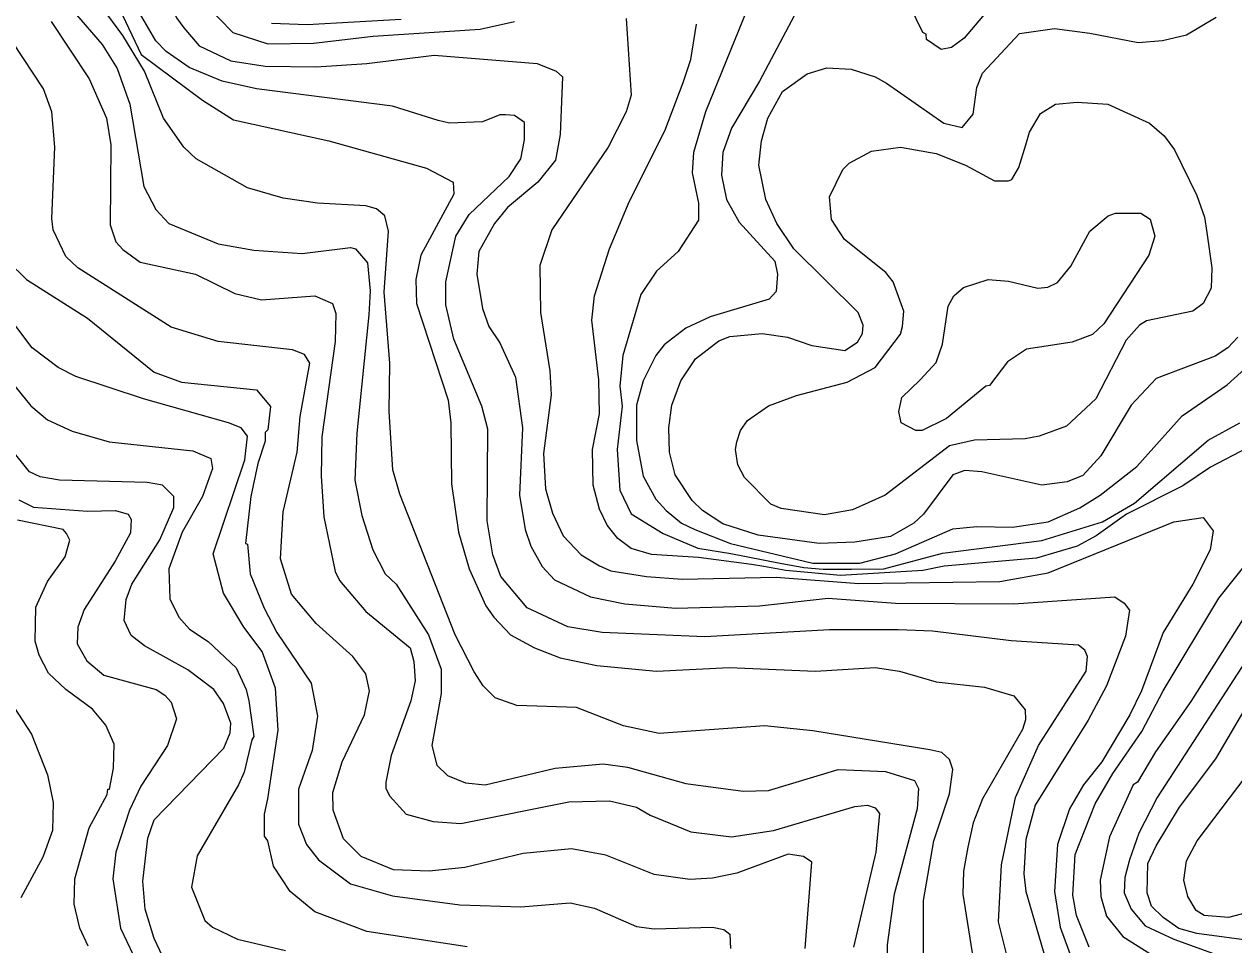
# Model space of a CAD drawing. Extents: x 423 to 448.8, y 7456.3 to 7484.
# Drawn here: x 436.1 to 437.572, y 7480.624 to 7481.745 of the extents above; entities that cross this region are included whole.
import ezdxf

# ---------------------------------------------------------------- set-up
doc = ezdxf.new("R2010")
doc.units = 0
doc.header["$LTSCALE"] = 0.032
doc.layers.add('1', color=7, linetype='Continuous', lineweight=25)
doc.layers.add('2', color=7, linetype='Continuous', lineweight=13)

msp = doc.modelspace()

# ---------------------------------------------------------------- linework, layer by layer
at = {"layer": '1'}
for points in [[(436.0653, 7482.4622), (436.2185, 7482.398), (436.2819, 7482.3801), (436.3005, 7482.374), (436.3105, 7482.3632), (436.2842, 7482.2232), (436.2796, 7482.0778), (436.261, 7481.9741), (436.2541, 7481.9122), (436.2541, 7481.8504), (436.261, 7481.8086), (436.285, 7481.7529), (436.2943, 7481.7405), (436.3128, 7481.7188), (436.3515, 7481.7003), (436.3933, 7481.6941)], [(436.1326, 7481.7483), (436.179, 7481.6787), (436.1999, 7481.6307), (436.2053, 7481.5982), (436.2045, 7481.5008), (436.2115, 7481.4799), (436.22, 7481.4706), (436.2409, 7481.4551), (436.3082, 7481.4404), (436.3562, 7481.4172), (436.3886, 7481.4095), (436.4536, 7481.4141), (436.4752, 7481.4048), (436.4791, 7481.3925), (436.4783, 7481.3584), (436.4621, 7481.2424), (436.4613, 7481.1945), (436.4644, 7481.145), (436.4784, 7481.0785), (436.4838, 7481.0676), (436.5155, 7481.0297), (436.5696, 7480.9856), (436.5743, 7480.9686), (436.5758, 7480.9454), (436.5704, 7480.9207), (436.5464, 7480.8541), (436.5402, 7480.8217), (436.5402, 7480.8139), (436.5449, 7480.8046), (436.5649, 7480.783), (436.5975, 7480.7737), (436.6315, 7480.7714), (436.763, 7480.7977), (436.8125, 7480.7992), (436.845, 7480.7915), (436.862, 7480.7814), (436.9115, 7480.7613), (436.961, 7480.7551), (437.0121, 7480.7629), (437.1111, 7480.7923), (437.1265, 7480.7938), (437.1358, 7480.7907), (437.1412, 7480.7837), (437.1366, 7480.7366), (437.1095, 7480.6206)], [(437.5774, 7481.3638), (437.565, 7481.3507), (437.5496, 7481.3406), (437.4777, 7481.3136), (437.4475, 7481.2811), (437.4104, 7481.2192), (437.3887, 7481.1952), (437.3694, 7481.1875), (437.3385, 7481.1836), (437.2658, 7481.1999), (437.2448, 7481.2014), (437.2302, 7481.196), (437.1946, 7481.1481), (437.183, 7481.1372), (437.1544, 7481.121), (437.1111, 7481.114), (437.0677, 7481.1125), (436.9935, 7481.1225), (436.9502, 7481.1364), (436.9254, 7481.1527), (436.913, 7481.165), (436.8921, 7481.196), (436.8852, 7481.2239), (436.8844, 7481.2533), (436.8883, 7481.2811), (436.8991, 7481.3105), (436.9169, 7481.3375), (436.9455, 7481.3592), (436.9587, 7481.3646), (436.9981, 7481.3685), (437.0291, 7481.3638), (437.0585, 7481.3538), (437.0987, 7481.3476), (437.1141, 7481.3577), (437.1203, 7481.3685), (437.1211, 7481.3785), (437.1149, 7481.394), (437.0368, 7481.4714), (437.0159, 7481.5023), (437.0027, 7481.5317), (436.9942, 7481.5735), (436.9973, 7481.6029), (437.0051, 7481.6307), (437.0228, 7481.6632), (437.053, 7481.6848), (437.077, 7481.6918), (437.1064, 7481.6902), (437.1358, 7481.681), (437.1497, 7481.6732), (437.2193, 7481.6245), (437.2417, 7481.6191), (437.2549, 7481.6353), (437.2595, 7481.6678), (437.2665, 7481.6856), (437.3114, 7481.7336), (437.3539, 7481.7397), (437.3972, 7481.7343), (437.456, 7481.7227), (437.4854, 7481.7251), (437.5148, 7481.732), (437.5511, 7481.7537)], [(436.3933, 7481.6941), (436.4552, 7481.6933), (436.517, 7481.6972), (436.599, 7481.7072), (436.7243, 7481.6972), (436.7475, 7481.6879), (436.7552, 7481.681), (436.7522, 7481.6106), (436.7467, 7481.5796), (436.7251, 7481.5526), (436.688, 7481.5216), (436.6725, 7481.5023), (436.6531, 7481.4682), (436.6508, 7481.4404), (436.6578, 7481.3987), (436.6655, 7481.377), (436.6787, 7481.3569), (436.698, 7481.3151), (436.7065, 7481.2533), (436.7026, 7481.1713), (436.7096, 7481.1295), (436.7166, 7481.1094), (436.7305, 7481.0846), (436.7452, 7481.0684), (436.7893, 7481.0475), (436.8311, 7481.039), (436.8929, 7481.0336), (436.995, 7481.0367), (437.0786, 7481.046), (437.1606, 7481.0398), (437.3044, 7481.039), (437.4274, 7481.0475), (437.439, 7481.0397), (437.4452, 7481.0312), (437.4405, 7480.9996), (437.4173, 7480.9392), (437.3949, 7480.8975), (437.3307, 7480.7938), (437.3191, 7480.7521), (437.3168, 7480.7103), (437.3191, 7480.6886), (437.3431, 7480.6066)], [(436.2826, 7480.5788), (436.2579, 7480.6314), (436.2471, 7480.667), (436.244, 7480.701), (436.2502, 7480.7536), (436.2579, 7480.776), (436.343, 7480.8634), (436.3507, 7480.882), (436.3515, 7480.8936), (436.3422, 7480.9176), (436.3306, 7480.9346), (436.2989, 7480.9585), (436.2463, 7480.9879), (436.2301, 7481.0003), (436.2216, 7481.0189), (436.2239, 7481.0444), (436.2308, 7481.063), (436.2649, 7481.1171), (436.2819, 7481.1565), (436.2819, 7481.1697), (436.268, 7481.1836), (436.2494, 7481.1867), (436.1427, 7481.1898), (436.1194, 7481.1937), (436.1063, 7481.1999), (436.0831, 7481.2285)], [(437.5999, 7480.6275), (437.5272, 7480.6376), (437.5055, 7480.6437), (437.4862, 7480.6569), (437.4723, 7480.6708), (437.4668, 7480.6871), (437.4676, 7480.7226), (437.4777, 7480.7443), (437.5063, 7480.7915), (437.5504, 7480.8503), (437.6733, 7481.0599)]]:
    msp.add_lwpolyline(points, dxfattribs=at)
at = {"layer": '2'}
for points in [[(435.9988, 7482.4026), (436.2216, 7482.3361), (436.2393, 7482.3283), (436.2432, 7482.3221), (436.2463, 7482.3044), (436.2177, 7482.2325), (436.186, 7482.0963), (436.1813, 7482.0592), (436.1821, 7482.0082), (436.1782, 7481.9834), (436.1783, 7481.9527), (436.1844, 7481.8589), (436.1926, 7481.8131), (436.2422, 7481.7081), (436.3167, 7481.6524), (436.3546, 7481.6284), (436.4706, 7481.6029), (436.5897, 7481.5696), (436.6222, 7481.5526), (436.623, 7481.5379), (436.5828, 7481.4636)], [(437.3021, 7481.797), (437.2441, 7481.7282), (437.2286, 7481.7165), (437.2162, 7481.7142), (437.1984, 7481.7266), (437.1977, 7481.7328), (437.1938, 7481.7351), (437.1776, 7481.7684)], [(436.1558, 7481.7653), (436.1945, 7481.7204), (436.213, 7481.691), (436.2285, 7481.6477), (436.2455, 7481.5472), (436.2602, 7481.5193), (436.2757, 7481.5023), (436.3361, 7481.4776), (436.3794, 7481.4698), (436.4381, 7481.4659), (436.4969, 7481.4729), (436.5031, 7481.4714), (436.5178, 7481.4543), (436.5209, 7481.4203), (436.5193, 7481.3909), (436.5047, 7481.2471), (436.5023, 7481.1898), (436.5108, 7481.1465), (436.524, 7481.1048), (436.5394, 7481.0754), (436.5526, 7481.0629), (436.592, 7481.0011), (436.6075, 7480.9593), (436.6075, 7480.9299), (436.5959, 7480.8665), (436.6021, 7480.8425), (436.6152, 7480.8301), (436.6369, 7480.8209), (436.6609, 7480.8186), (436.746, 7480.8387), (436.8048, 7480.8441), (436.8342, 7480.8402), (436.9053, 7480.8201), (436.9749, 7480.8108), (437.0059, 7480.8116), (437.0909, 7480.8371), (437.1482, 7480.8348), (437.1838, 7480.824), (437.1884, 7480.8139), (437.1868, 7480.7892), (437.159, 7480.6855), (437.1505, 7480.6237), (437.1497, 7480.5803)], [(437.1946, 7480.5927), (437.1946, 7480.6778), (437.207, 7480.7505), (437.2263, 7480.8077), (437.2302, 7480.8371), (437.2263, 7480.8495), (437.217, 7480.858), (437.2023, 7480.8611), (437.06, 7480.8843), (437.0012, 7480.8905), (436.8728, 7480.8812), (436.8295, 7480.8905), (436.7723, 7480.9129), (436.6996, 7480.9152), (436.6732, 7480.9245), (436.6586, 7480.9392), (436.6477, 7480.9562), (436.6245, 7481.0011), (436.5572, 7481.1728), (436.5487, 7481.2022), (436.5441, 7481.2734), (436.5449, 7481.3321), (436.5379, 7481.4188), (436.5433, 7481.493), (436.5387, 7481.5115), (436.5286, 7481.5201), (436.5155, 7481.5239), (436.4567, 7481.5271), (436.4149, 7481.5332), (436.3716, 7481.5456), (436.309, 7481.5812), (436.2943, 7481.5951), (436.2695, 7481.6307), (436.2463, 7481.6879), (436.22, 7481.7313), (436.1891, 7481.773)], [(436.3206, 7481.7691), (436.3538, 7481.7351), (436.3964, 7481.7212), (436.4521, 7481.722), (436.5248, 7481.7304), (436.6547, 7481.739), (436.6965, 7481.7483)], [(437.3374, 7480.8709), (437.3926, 7480.957), (437.3941, 7480.9748), (437.391, 7480.9825), (437.3833, 7480.9887), (437.3013, 7480.9941), (437.2054, 7481.0057), (437.1637, 7481.0073), (437.0801, 7481.0073), (436.9285, 7480.9988), (436.8032, 7481.0042), (436.7615, 7481.0111), (436.712, 7481.0343), (436.6802, 7481.0723), (436.6702, 7481.0986), (436.6632, 7481.1403), (436.664, 7481.2517), (436.657, 7481.2796), (436.623, 7481.3615), (436.6129, 7481.4033), (436.6129, 7481.4312), (436.6253, 7481.4868), (436.6416, 7481.5131), (436.6902, 7481.5595), (436.7042, 7481.5812), (436.7089, 7481.6044), (436.7089, 7481.6253), (436.6965, 7481.634), (436.6857, 7481.6345), (436.6787, 7481.6345), (436.6578, 7481.6261), (436.6176, 7481.6245), (436.6037, 7481.6276), (436.548, 7481.6454), (436.3825, 7481.6663), (436.3407, 7481.6755), (436.3005, 7481.6925), (436.2726, 7481.7119), (436.2602, 7481.725), (436.2401, 7481.7591)], [(436.5588, 7481.7506), (436.4443, 7481.7444), (436.401, 7481.7459)], [(436.8326, 7481.7521), (436.8388, 7481.6585), (436.8326, 7481.6384), (436.8109, 7481.5951), (436.7421, 7481.4946), (436.7274, 7481.4513), (436.7282, 7481.394), (436.7398, 7481.3229), (436.7413, 7481.2935), (436.7321, 7481.2223), (436.7344, 7481.179), (436.7429, 7481.1496), (436.756, 7481.1218), (436.7777, 7481.0986), (436.8001, 7481.0854), (436.814, 7481.0792), (436.8574, 7481.0723), (436.9007, 7481.0691), (437.0151, 7481.0715), (437.1157, 7481.0637), (437.2874, 7481.0661), (437.3462, 7481.0769), (437.4993, 7481.1388), (437.5349, 7481.1442), (437.5473, 7481.1279), (437.5434, 7481.1048), (437.5225, 7481.063), (437.4862, 7481.0042), (437.4599, 7480.933), (437.4459, 7480.9037), (437.4119, 7480.8464), (437.3895, 7480.8186), (437.3725, 7480.7892), (437.3578, 7480.7459), (437.3539, 7480.6886), (437.3609, 7480.6453), (437.388, 7480.571)], [(436.9796, 7481.7622), (436.9293, 7481.6384), (436.9146, 7481.5889), (436.913, 7481.5642), (436.9208, 7481.5271), (436.9208, 7481.5062), (436.896, 7481.4682), (436.8697, 7481.4443), (436.8504, 7481.4157), (436.8287, 7481.3414), (436.8249, 7481.3043), (436.8279, 7481.2796), (436.8218, 7481.227), (436.8249, 7481.1775), (436.8388, 7481.1488), (436.8775, 7481.1248), (436.92, 7481.107), (436.9601, 7481.1005), (437.0202, 7481.0884)], [(437.0406, 7481.7622), (436.995, 7481.6756), (436.961, 7481.6183), (436.9502, 7481.5889), (436.9486, 7481.5611), (436.9548, 7481.5317), (436.9702, 7481.5039), (437.0136, 7481.4566), (437.0167, 7481.4404), (437.0151, 7481.4195), (437.0066, 7481.4102), (436.9347, 7481.3886), (436.9053, 7481.3747), (436.879, 7481.3545), (436.8689, 7481.3414), (436.8535, 7481.3105), (436.845, 7481.2811), (436.845, 7481.2378)], [(437.5891, 7481.2292), (437.5441, 7481.2053), (437.5102, 7481.1828), (437.4418, 7481.1481), (437.405, 7481.1217), (437.3818, 7481.1094), (437.3323, 7481.0947), (437.2196, 7481.0849), (437.1939, 7481.0797), (437.0937, 7481.0737), (437.0269, 7481.0797), (437.0002, 7481.0844), (436.9854, 7481.0868), (436.9208, 7481.0955), (436.8636, 7481.0993), (436.8388, 7481.1063), (436.8225, 7481.1187), (436.8094, 7481.1349), (436.8001, 7481.1543), (436.7924, 7481.1836), (436.7916, 7481.227), (436.8001, 7481.2703), (436.7993, 7481.312), (436.7908, 7481.3847), (436.7939, 7481.4141), (436.8125, 7481.4714), (436.8364, 7481.5286), (436.8798, 7481.6152), (436.9022, 7481.674), (436.9115, 7481.7019), (436.9184, 7481.7452)], [(436.4868, 7480.8464), (436.5139, 7480.9037), (436.5201, 7480.933), (436.5155, 7480.9539), (436.5, 7480.9748), (436.4551, 7481.015), (436.425, 7481.0506), (436.4118, 7481.0939), (436.4149, 7481.1512), (436.432, 7481.2239), (436.4358, 7481.2672), (436.4474, 7481.3321), (436.4412, 7481.3429), (436.4265, 7481.3484), (436.3361, 7481.3584), (436.2788, 7481.3762), (436.1651, 7481.4481), (436.1504, 7481.462), (436.1349, 7481.4946), (436.1334, 7481.5085), (436.1372, 7481.5951), (436.1334, 7481.6384), (436.1233, 7481.6663), (436.0854, 7481.7235)], [(436.08, 7481.4566), (436.1024, 7481.4342), (436.1767, 7481.387), (436.2579, 7481.3213), (436.2912, 7481.3089), (436.3825, 7481.2997), (436.3995, 7481.2795), (436.3964, 7481.2509), (436.3933, 7481.2478), (436.3933, 7481.237), (436.384, 7481.2099), (436.3755, 7481.1697), (436.3693, 7481.1124), (436.3716, 7481.1117), (436.3747, 7481.0754), (436.3917, 7481.0336), (436.4072, 7481.0042), (436.449, 7480.9423), (436.4567, 7480.9021), (436.4505, 7480.8603), (436.4335, 7480.8131), (436.4335, 7480.7706), (436.4435, 7480.7459), (436.4582, 7480.7273), (436.4969, 7480.6979), (436.548, 7480.6832), (436.63, 7480.6724), (436.7042, 7480.67), (436.7645, 7480.6747), (436.7939, 7480.6685), (436.845, 7480.6461), (436.8666, 7480.643), (436.9378, 7480.6453), (436.9517, 7480.6422), (436.9587, 7480.6368), (436.9595, 7480.619)], [(436.5828, 7481.4636), (436.5766, 7481.4342), (436.5774, 7481.4049), (436.616, 7481.2873), (436.6191, 7481.2594), (436.6199, 7481.1852), (436.6284, 7481.1264), (436.6415, 7481.0815), (436.6616, 7481.0367), (436.6717, 7481.0228), (436.6918, 7481.0011), (436.7212, 7480.9856), (436.7522, 7480.9733), (436.797, 7480.964), (436.8697, 7480.957), (436.9579, 7480.9616), (437.0631, 7480.957), (437.1358, 7480.9616), (437.1652, 7480.957), (437.2101, 7480.9439), (437.2688, 7480.9377), (437.3044, 7480.9268), (437.3183, 7480.9098), (437.3186, 7480.8979), (437.3152, 7480.8858), (437.2665, 7480.8016), (437.2549, 7480.7722), (437.2487, 7480.7428), (437.2433, 7480.7134), (437.2425, 7480.6855), (437.2634, 7480.5525)], [(436.6392, 7480.6213), (436.517, 7480.6399), (436.4536, 7480.6638), (436.4234, 7480.6886), (436.4033, 7480.7196), (436.3964, 7480.7505), (436.3925, 7480.7559), (436.3925, 7480.783), (436.3964, 7480.8016), (436.4088, 7480.8851), (436.4057, 7480.9361), (436.3894, 7480.981), (436.367, 7481.0104), (436.3422, 7481.0522), (436.3299, 7481.1001), (436.3685, 7481.2146), (436.3716, 7481.2432), (436.3638, 7481.2532), (436.3484, 7481.2594), (436.2448, 7481.2888), (436.1628, 7481.3159), (436.1411, 7481.3267), (436.1094, 7481.3507), (436.0568, 7481.4203)], [(436.0715, 7481.3252), (436.1078, 7481.2803), (436.128, 7481.2633), (436.1582, 7481.2494), (436.203, 7481.2362), (436.3051, 7481.2254), (436.3268, 7481.2161), (436.3291, 7481.2038), (436.3167, 7481.1697), (436.2919, 7481.1264), (436.2757, 7481.0815), (436.2772, 7481.0452), (436.2881, 7481.0228), (436.3012, 7481.008), (436.3237, 7480.9933), (436.3577, 7480.9609), (436.3701, 7480.9346), (436.3732, 7480.9207), (436.3793, 7480.8774), (436.377, 7480.8735), (436.3677, 7480.834), (436.3608, 7480.8186), (436.3105, 7480.7319), (436.3036, 7480.694), (436.3198, 7480.6531), (436.3291, 7480.6453), (436.3593, 7480.6306), (436.418, 7480.6167)], [(436.845, 7481.2378), (436.8535, 7481.1945), (436.8689, 7481.1666), (436.8813, 7481.1527), (436.8999, 7481.1372), (436.9161, 7481.1295), (436.9595, 7481.1125), (437.06, 7481.0885), (437.1172, 7481.0885), (437.1606, 7481.1001), (437.2302, 7481.1303), (437.2596, 7481.1333), (437.3029, 7481.1326), (437.3462, 7481.1388), (437.3849, 7481.1558), (437.4096, 7481.1712), (437.4545, 7481.2061), (437.5094, 7481.2679), (437.5643, 7481.3058), (437.5898, 7481.3291)], [(437.0202, 7481.0884), (437.049, 7481.0831), (437.0723, 7481.0811), (437.1071, 7481.0811), (437.1465, 7481.0818), (437.2178, 7481.1009), (437.3385, 7481.1163), (437.4125, 7481.1389), (437.4515, 7481.1615), (437.5411, 7481.2385), (437.5798, 7481.2594)], [(436.0931, 7481.1658), (436.111, 7481.1566), (436.1767, 7481.1519), (436.2108, 7481.1527), (436.2262, 7481.1481), (436.2301, 7481.1418), (436.2293, 7481.1256), (436.2107, 7481.0908), (436.1728, 7481.032), (436.1651, 7481.0104), (436.1643, 7480.9903), (436.1759, 7480.9694), (436.1968, 7480.9523), (436.2603, 7480.9346), (436.2711, 7480.9276), (436.2788, 7480.9191), (436.285, 7480.899), (436.2742, 7480.8665), (436.2416, 7480.817), (436.2278, 7480.7876), (436.2115, 7480.7366), (436.2077, 7480.7041), (436.2169, 7480.6438), (436.2478, 7480.5788)], [(436.1775, 7480.6221), (436.1674, 7480.6438), (436.1604, 7480.6732), (436.1612, 7480.7041), (436.179, 7480.766), (436.2007, 7480.8069), (436.2014, 7480.8131), (436.2038, 7480.8131), (436.2084, 7480.8387), (436.2092, 7480.8681), (436.1991, 7480.8912), (436.1829, 7480.9106), (436.1504, 7480.9346), (436.1295, 7480.9547), (436.1179, 7480.9764), (436.1133, 7480.9934), (436.114, 7481.0351), (436.128, 7481.0661), (436.1496, 7481.0962), (436.1555, 7481.1166), (436.1512, 7481.1248), (436.1473, 7481.1295), (436.0916, 7481.1411)], [(437.3964, 7480.6206), (437.381, 7480.6592), (437.3763, 7480.684), (437.3794, 7480.7335), (437.4034, 7480.7954), (437.4251, 7480.8325), (437.4606, 7480.8835), (437.4862, 7480.933), (437.5542, 7481.046), (437.6146, 7481.1218)], [(437.606, 7481.056), (437.5202, 7480.9199), (437.4769, 7480.8588), (437.4552, 7480.8216), (437.4498, 7480.8185), (437.4212, 7480.7551), (437.4096, 7480.7026), (437.4104, 7480.6824), (437.4173, 7480.6584), (437.4374, 7480.6337), (437.49, 7480.6004)], [(437.5913, 7480.9764), (437.4792, 7480.8031), (437.4568, 7480.7598), (437.4452, 7480.7273), (437.4397, 7480.7056), (437.439, 7480.6871), (437.4475, 7480.667), (437.4645, 7480.6468), (437.4993, 7480.6306), (437.5612, 7480.6082)], [(436.0877, 7480.9129), (436.1086, 7480.8804), (436.128, 7480.8309), (436.1349, 7480.7969), (436.1341, 7480.7629), (436.1226, 7480.7304), (436.0955, 7480.6809)], [(437.5891, 7480.6631), (437.5659, 7480.6569), (437.5364, 7480.6592), (437.5264, 7480.6654), (437.5163, 7480.6824), (437.5117, 7480.7026), (437.5148, 7480.7258), (437.5279, 7480.7505), (437.637, 7480.8943)], [(437.3029, 7480.5834), (437.2859, 7480.6515), (437.2897, 7480.7211), (437.3067, 7480.8031), (437.3346, 7480.8665), (437.3374, 7480.8709)], [(437.0507, 7480.619), (437.0585, 7480.7242), (437.0484, 7480.7311), (437.0298, 7480.7342), (436.9672, 7480.711), (436.9378, 7480.7048), (436.91, 7480.7033), (436.8666, 7480.7095), (436.8079, 7480.7327), (436.7661, 7480.7404), (436.7073, 7480.735), (436.6362, 7480.718), (436.5928, 7480.7134), (436.5495, 7480.7149), (436.51, 7480.7311), (436.4884, 7480.7528), (436.476, 7480.7876), (436.4753, 7480.8093), (436.4868, 7480.8464)]]:
    msp.add_lwpolyline(points, dxfattribs=at)
for points in [[(437.0089, 7481.1604), (436.9765, 7481.1929), (436.9687, 7481.2084), (436.9656, 7481.227), (436.9672, 7481.2362), (436.9718, 7481.2502), (436.9803, 7481.2625), (437.0059, 7481.2803), (437.0399, 7481.2927), (437.1018, 7481.3089), (437.1358, 7481.3267), (437.1667, 7481.3677), (437.169, 7481.377), (437.1706, 7481.3956), (437.1575, 7481.4312), (437.1489, 7481.4427), (437.0986, 7481.483), (437.0824, 7481.507), (437.0801, 7481.5348), (437.0963, 7481.568), (437.1041, 7481.5758), (437.1312, 7481.5905), (437.1667, 7481.5951), (437.2101, 7481.5874), (437.2456, 7481.5735), (437.2812, 7481.5541), (437.2982, 7481.5541), (437.3021, 7481.5557), (437.3106, 7481.5704), (437.3191, 7481.5982), (437.3237, 7481.6137), (437.3369, 7481.6361), (437.3555, 7481.6477), (437.3818, 7481.65), (437.4189, 7481.6477), (437.4699, 7481.6245), (437.4877, 7481.609), (437.5001, 7481.592), (437.5272, 7481.5363), (437.5365, 7481.51), (437.5395, 7481.4915), (437.5457, 7481.4482), (437.5449, 7481.4234), (437.5349, 7481.4049), (437.5225, 7481.3956), (437.4661, 7481.3839), (437.4575, 7481.3785), (437.4413, 7481.36), (437.4042, 7481.2888), (437.3686, 7481.2556), (437.3354, 7481.2432), (437.3183, 7481.2401), (437.2565, 7481.2385), (437.2263, 7481.2316), (437.1481, 7481.1712), (437.108, 7481.1534), (437.0739, 7481.1473), (437.0213, 7481.155)], [(437.3461, 7481.4249), (437.3578, 7481.4304), (437.374, 7481.4505), (437.3972, 7481.493), (437.4196, 7481.5116), (437.4282, 7481.5147), (437.4591, 7481.5147), (437.4707, 7481.5077), (437.4761, 7481.4868), (437.4691, 7481.4636), (437.4142, 7481.3801), (437.4003, 7481.3669), (437.3756, 7481.3576), (437.3199, 7481.3492), (437.2967, 7481.3337), (437.275, 7481.3051), (437.2703, 7481.3043), (437.2224, 7481.2648), (437.193, 7481.2501), (437.1853, 7481.2501), (437.1675, 7481.2594), (437.1644, 7481.2734), (437.1683, 7481.2904), (437.1907, 7481.312), (437.21, 7481.3329), (437.2178, 7481.3554), (437.2247, 7481.4018), (437.2317, 7481.4141), (437.2433, 7481.4242), (437.2735, 7481.4342), (437.2982, 7481.4319), (437.3338, 7481.4234)]]:
    msp.add_lwpolyline(points, close=True, dxfattribs=at)

doc.saveas('drawing.dxf')
